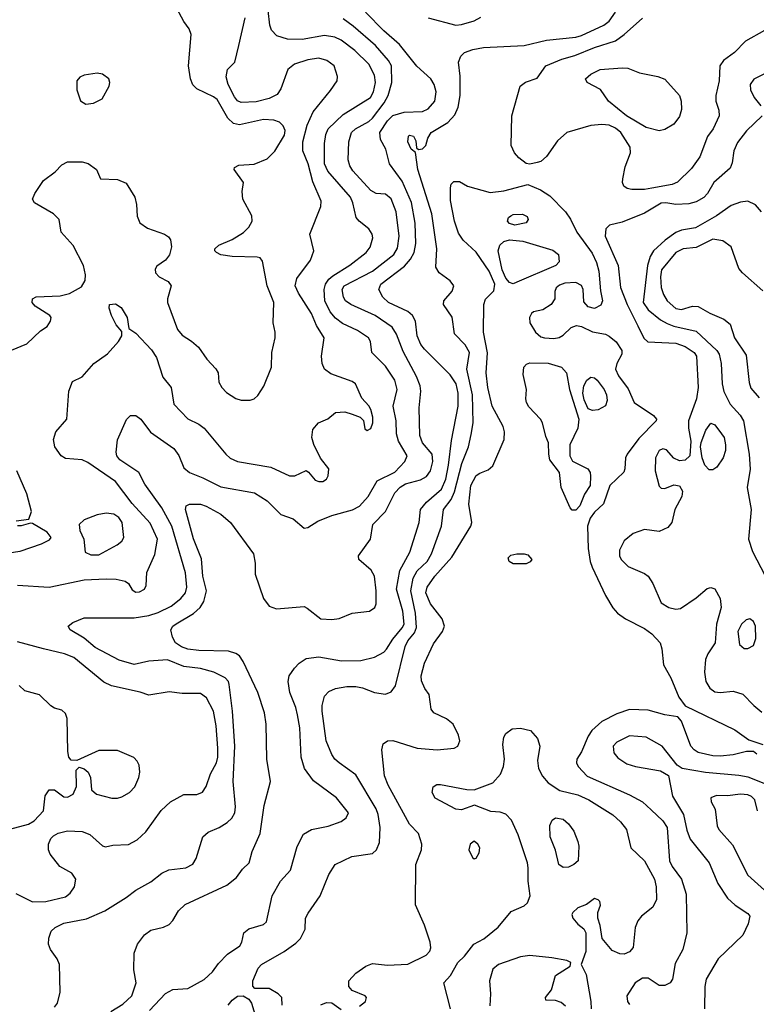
# Model space of a CAD drawing. Extents: x 1173029 to 1307123, y 522559 to 678521.
# Tile 393 of 623: x 1276457 to 1280440, y 575659 to 580985. Entities that reach past the tile are written whole.
import ezdxf

# ---------------------------------------------------------------- set-up
doc = ezdxf.new("R2010")
doc.units = 0

msp = doc.modelspace()

# ---------------------------------------------------------------- linework, layer by layer
at = {"layer": '0CON10XD'}
for points in [[(1276412.9, 579197.1), (1276495, 579231.4), (1276568.3, 579301.7), (1276605, 579326.2), (1276623.8, 579355), (1276626.7, 579375), (1276620, 579385), (1276540, 579435), (1276524.4, 579455), (1276526.2, 579475), (1276545, 579485.7), (1276675, 579490.9), (1276725, 579503.8), (1276790.2, 579539.8), (1276810.6, 579575), (1276813.1, 579605), (1276802.2, 579655), (1276745, 579764.2), (1276681.2, 579835), (1276670, 579905), (1276640, 579935), (1276536.2, 579995), (1276526, 580015), (1276537.5, 580045), (1276585.8, 580115), (1276648.6, 580161.4), (1276685, 580200), (1276715, 580216), (1276795, 580217.1), (1276826.8, 580206.8), (1276872.5, 580175), (1276893.6, 580123.6), (1276985, 580120), (1277031.7, 580101.7), (1277078.6, 580025), (1277087.8, 579985), (1277091.7, 579921.7), (1277106.3, 579886.3), (1277146.9, 579856.9), (1277238.8, 579825), (1277260.9, 579810.9), (1277272, 579795), (1277277.3, 579757.3), (1277266.8, 579713.2), (1277245.7, 579684.3), (1277197.7, 579652.3), (1277188.8, 579635), (1277191.2, 579615), (1277210, 579595), (1277259.4, 579569.4), (1277275.8, 579545.8), (1277255.6, 579475), (1277255.5, 579455), (1277309.3, 579309.3), (1277335, 579278.2), (1277386.5, 579246.5), (1277423.5, 579213.5), (1277468.9, 579148.9), (1277517.4, 579097.4), (1277529.2, 579075), (1277534.2, 579025), (1277549.2, 578995), (1277575, 578968.1), (1277625, 578935.6), (1277655, 578926.9), (1277703, 578927), (1277725, 578934.3), (1277745, 578951.4), (1277777.2, 579002.8), (1277817.5, 579105), (1277820.8, 579185), (1277837.8, 579265), (1277837.8, 579295), (1277826.9, 579345), (1277830.4, 579455), (1277794.6, 579545), (1277768.8, 579678.8), (1277756.1, 579696.1), (1277740.7, 579700.7), (1277605, 579703.6), (1277545, 579713.6), (1277520, 579725), (1277511.4, 579735), (1277511.9, 579745), (1277534, 579765), (1277605, 579795.7), (1277666.8, 579833.2), (1277695, 579862), (1277714.3, 579895), (1277712.5, 579925), (1277664, 580015), (1277660, 580055), (1277667.5, 580105), (1277616.7, 580175), (1277617.5, 580185), (1277641.7, 580198.3), (1277725, 580204), (1277795, 580233.1), (1277836.9, 580273.1), (1277888.9, 580361.1), (1277892.7, 580385), (1277881.9, 580411.9), (1277860.7, 580430.7), (1277831.5, 580441.5), (1277775, 580444.7), (1277645, 580417.2), (1277613.1, 580423.1), (1277583, 580453), (1277525, 580552.7), (1277505, 580567.9), (1277415, 580610.6), (1277392.4, 580632.4), (1277379.5, 580665), (1277369.1, 580735), (1277383.1, 580905), (1277372.9, 580935), (1277343.3, 580975), (1277306.7, 581045)], [(1276445, 577925.4), (1276615, 577916), (1276805, 577954.7), (1276925, 577960), (1276978.5, 577958.5), (1277027, 577947), (1277044.6, 577934.6), (1277065, 577900.8), (1277085, 577888.1), (1277105, 577890.6), (1277131.2, 577905), (1277140, 577925), (1277143.8, 577995), (1277187.4, 578092.6), (1277202.2, 578175), (1277161.2, 578261.2), (1277065, 578368.8), (1276975, 578486.4), (1276825, 578590), (1276795, 578604.4), (1276705, 578611.4), (1276680, 578625), (1276646.9, 578675), (1276639.4, 578715), (1276651.4, 578755), (1276711.4, 578825), (1276722.5, 578975), (1276742.7, 579027.3), (1276795, 579052.9), (1276856.7, 579125), (1276932.2, 579177.8), (1276991.1, 579245), (1277008.8, 579275), (1277008.3, 579298.3), (1276978.6, 579335), (1276952.9, 579385), (1276941.2, 579425), (1276942.5, 579445), (1276975, 579447.5), (1277005, 579428), (1277037.5, 579375), (1277047.5, 579315), (1277085, 579288.8), (1277168.5, 579198.5), (1277197, 579157), (1277231.1, 579051.1), (1277275.8, 578995), (1277289.2, 578905), (1277365, 578825.7), (1277425, 578797.5), (1277455, 578775.5), (1277571.1, 578635), (1277595, 578613.9), (1277635, 578594.7), (1277815, 578563.8), (1277915, 578518.1), (1277945, 578517.5), (1278005, 578545.8), (1278018.3, 578538.3), (1278054.3, 578494.3), (1278075, 578486.2), (1278095, 578486.7), (1278115, 578500), (1278125, 578517.5), (1278127.5, 578555), (1278083, 578613), (1278047.1, 578687.1), (1278036.2, 578725), (1278042.3, 578767.7), (1278073.3, 578805), (1278123.6, 578826.4), (1278165, 578860), (1278215, 578863.8), (1278255, 578852), (1278297.5, 578835), (1278315, 578817.5), (1278322.5, 578772.5), (1278335, 578762.5), (1278355, 578773.8), (1278366.5, 578805), (1278366.4, 578835), (1278355, 578876.7), (1278345, 578896.2), (1278307.2, 578937.2), (1278272, 579015), (1278255, 579027.1), (1278138.7, 579068.7), (1278104.2, 579095), (1278091.9, 579125), (1278087.9, 579165), (1278103.8, 579265), (1278061, 579331), (1278035.2, 579395.2), (1277963.8, 579505), (1277947.1, 579545), (1277955.5, 579585), (1278029.4, 579685), (1278048.1, 579735), (1278026, 579825), (1278084.4, 579975), (1278086.4, 580003.6), (1278041.3, 580108.7), (1278016.2, 580206.2), (1277987.3, 580275), (1277987.5, 580325), (1278010.9, 580415), (1278043.4, 580486.6), (1278137.9, 580602.1), (1278173.3, 580655), (1278175, 580677.5), (1278156.7, 580735), (1278117.5, 580765), (1278075, 580777.5), (1278015, 580767.5), (1277942, 580745), (1277906.9, 580715), (1277868.6, 580611.4), (1277849.2, 580580.8), (1277805, 580558.5), (1277735, 580540.3), (1277655, 580536.7), (1277635, 580545.4), (1277617.4, 580567.4), (1277584.5, 580635.5), (1277573.6, 580676.4), (1277580, 580715), (1277620.8, 580755), (1277641.8, 580845), (1277675.4, 580995.4)], [(1276645, 575642.7), (1276661.1, 575665), (1276674.7, 575725), (1276670.9, 575875), (1276660, 575905), (1276622.5, 575955), (1276612.5, 575985), (1276613.6, 576016.4), (1276627.1, 576055), (1276647.5, 576075), (1276695, 576098.5), (1276817.9, 576122.1), (1276916.2, 576165), (1277033.2, 576236.8), (1277085, 576275.7), (1277165, 576320.6), (1277225, 576368.5), (1277262.9, 576387.1), (1277355, 576397.1), (1277392.7, 576417.3), (1277411.5, 576448.5), (1277447.5, 576565), (1277475, 576590), (1277534.6, 576615.4), (1277577.9, 576642.1), (1277603.5, 576666.5), (1277619.6, 576695), (1277623.7, 576726.3), (1277611.8, 576865), (1277619.7, 577055), (1277608.1, 577245), (1277589.6, 577389.6), (1277585, 577406), (1277567.5, 577425), (1277506.2, 577456.2), (1277435.2, 577475.2), (1277345, 577486.9), (1277255, 577522.2), (1277155, 577514.6), (1277075, 577497.9), (1276995, 577520), (1276865, 577588.8), (1276805, 577640), (1276729.2, 577685), (1276719.2, 577705), (1276744.2, 577725), (1276805, 577749.7), (1277075, 577750.3), (1277155, 577762.4), (1277205, 577778.6), (1277275, 577813.4), (1277328.8, 577855), (1277353.3, 577885), (1277360.3, 577915), (1277353.3, 577993.3), (1277279.8, 578245), (1277224.8, 578344.8), (1277132.4, 578472.4), (1277100, 578535), (1276998.5, 578605), (1276982.7, 578625), (1276977.5, 578645), (1276985, 578713.3), (1277035, 578822), (1277055, 578843.3), (1277085, 578844.5), (1277111.5, 578825), (1277163.3, 578753.3), (1277290, 578665), (1277316.9, 578626.9), (1277345, 578561.2), (1277375, 578535.6), (1277447.4, 578507.4), (1277545, 578457.8), (1277726, 578426), (1277795, 578382.9), (1277868.2, 578308.2), (1277935.8, 578285), (1277995, 578233.8), (1278015, 578238), (1278068.1, 578271.9), (1278145, 578303.3), (1278256.1, 578333.9), (1278295, 578353.8), (1278340.4, 578405), (1278389.6, 578490.4), (1278485, 578537.3), (1278540, 578595), (1278551.5, 578625), (1278505.3, 578705), (1278494, 578745), (1278492.7, 578815), (1278476.9, 578895), (1278497.5, 578985), (1278484.6, 579035), (1278435, 579111.8), (1278361.4, 579185), (1278354.2, 579245), (1278342.5, 579265), (1278284.1, 579304.1), (1278201.5, 579341.5), (1278165, 579370.4), (1278135, 579404.6), (1278106.2, 579465), (1278103.3, 579525), (1278110, 579555), (1278128.2, 579581.8), (1278149.9, 579600.1), (1278242.5, 579657.5), (1278330.5, 579725), (1278352.5, 579755), (1278365.5, 579805), (1278362.5, 579825), (1278345, 579853.1), (1278292.2, 579895), (1278276.5, 579915), (1278258.9, 579995), (1278245.4, 580025), (1278122.8, 580165), (1278105.8, 580205), (1278104.7, 580315), (1278112.4, 580365), (1278125.2, 580394.8), (1278205, 580471.8), (1278353.8, 580565), (1278369.7, 580595), (1278381.1, 580645), (1278375, 580685.7), (1278343.8, 580745), (1278269.1, 580819.1), (1278194.8, 580874.8), (1278161.2, 580891.2), (1278105, 580899.7), (1277985, 580878.6), (1277905, 580879.1), (1277847.4, 580897.4), (1277818.1, 580928.1), (1277809.1, 580955), (1277800.3, 581035)], [(1276949.3, 575620.7), (1277015, 575659.1), (1277062.9, 575705), (1277085.7, 575775), (1277074.3, 575845), (1277075.8, 575935.8), (1277094.4, 575985), (1277131.5, 576035), (1277165, 576060), (1277235, 576077.1), (1277265, 576090.9), (1277285, 576113.1), (1277315.2, 576164.8), (1277351.5, 576198.5), (1277576.4, 576303.6), (1277628.1, 576345), (1277660.6, 576389.4), (1277697.5, 576425), (1277714, 576485), (1277757.4, 576582.6), (1277779.5, 576735), (1277812.2, 576865), (1277792.9, 576985), (1277789.5, 577175), (1277780.8, 577235), (1277743.9, 577345), (1277664.2, 577514.2), (1277645, 577543.1), (1277625, 577557.5), (1277585, 577569.3), (1277425, 577572.6), (1277365, 577580), (1277331.8, 577591.8), (1277298.8, 577615), (1277282.2, 577645), (1277274.4, 577685), (1277285.3, 577704.7), (1277303.1, 577716.9), (1277396.9, 577773.1), (1277432.3, 577805), (1277452.2, 577837.8), (1277465.9, 577895), (1277446.8, 577975), (1277439.3, 578069.3), (1277396.6, 578176.6), (1277352.9, 578335), (1277357.5, 578355), (1277375, 578364.4), (1277435, 578364.6), (1277464.2, 578354.2), (1277545, 578310.5), (1277596.7, 578265), (1277720.6, 578095), (1277730, 578045), (1277730, 577985), (1277775.8, 577855), (1277805, 577811.8), (1277845, 577797.9), (1277995, 577811.2), (1278011.4, 577801.4), (1278084.5, 577744.5), (1278145, 577740), (1278185, 577746.7), (1278255.4, 577774.6), (1278347.5, 577785), (1278377.1, 577805), (1278384.4, 577825.6), (1278383.8, 577895), (1278374.6, 577975), (1278357.4, 578007.4), (1278290, 578065), (1278289.2, 578085), (1278354.4, 578175), (1278365.7, 578255), (1278435, 578324.4), (1278486, 578425), (1278514, 578456), (1278542.7, 578475), (1278624.2, 578495.8), (1278655.7, 578514.3), (1278678.8, 578545), (1278690.8, 578595), (1278686.4, 578635), (1278635, 578695.6), (1278619.7, 578735), (1278617.2, 578885), (1278626.7, 578975), (1278621.8, 579005), (1278601.9, 579055), (1278530.4, 579190.4), (1278494.8, 579284.8), (1278471, 579321), (1278378.5, 579385), (1278246.7, 579445), (1278218.1, 579465), (1278207.5, 579485), (1278200, 579525), (1278210.4, 579545), (1278365, 579625.2), (1278479.4, 579715), (1278499.9, 579750.1), (1278508.3, 579815), (1278492.6, 579945), (1278465, 580015.6), (1278435, 580040.9), (1278385, 580045.5), (1278355, 580060.9), (1278257.7, 580167.7), (1278241.5, 580195), (1278232.9, 580227.1), (1278236.9, 580325), (1278250.4, 580375), (1278272.7, 580395), (1278345, 580434.7), (1278365, 580451.8), (1278427.4, 580535), (1278450, 580575), (1278469.7, 580645), (1278467.9, 580735), (1278451.9, 580765), (1278380.6, 580845), (1278260.7, 580950.7), (1278205, 580990.5)], [(1277157.9, 575625), (1277245, 575717.3), (1277285, 575738.5), (1277365, 575744.5), (1277455, 575792.9), (1277499.2, 575835), (1277530.9, 575879.1), (1277580.3, 575929.7), (1277646.2, 575975), (1277658, 575995), (1277668.8, 576045), (1277696.4, 576066.4), (1277775, 576090), (1277792, 576105), (1277821.4, 576245), (1277867.5, 576325), (1277921.1, 576385), (1277957.1, 576512.9), (1277991.1, 576578.9), (1278034.6, 576605.4), (1278125, 576622.9), (1278195, 576647.1), (1278222.4, 576667.6), (1278234.2, 576695), (1278170, 576775), (1278045, 576866.9), (1277996.4, 576935), (1277977.9, 576995), (1277971.1, 577155), (1277959.3, 577225), (1277950.4, 577265), (1277918.2, 577345), (1277907.8, 577405), (1277914.4, 577435), (1277943, 577477), (1277968.1, 577505), (1278005, 577529.5), (1278075, 577538.5), (1278197.6, 577517.6), (1278302, 577518), (1278375, 577537.5), (1278425, 577563.5), (1278440.6, 577579.4), (1278474.2, 577635), (1278525.8, 577695), (1278535.2, 577715), (1278529.4, 577785), (1278493.5, 577905), (1278511.6, 578005), (1278566.2, 578105), (1278617.1, 578265), (1278624.2, 578335), (1278656.1, 578375), (1278737.3, 578445), (1278761, 578499), (1278774.8, 578574.8), (1278791.1, 578708.9), (1278828.2, 578895), (1278828.4, 578965), (1278817.1, 579015), (1278785, 579063.3), (1278645, 579202.1), (1278625, 579228.8), (1278605.7, 579275), (1278596.2, 579355), (1278581.2, 579385), (1278555, 579405.8), (1278451.5, 579455), (1278420.9, 579485), (1278399.2, 579525), (1278408.9, 579555), (1278537.5, 579652.5), (1278570.1, 579689.9), (1278589.2, 579725), (1278598.6, 579775), (1278595.7, 579885), (1278575.5, 579995.5), (1278525, 580111.5), (1278456.1, 580206.1), (1278436.7, 580285), (1278407.1, 580337.1), (1278404.2, 580375), (1278445, 580438.9), (1278475, 580466.4), (1278535, 580485.3), (1278635, 580487.7), (1278665, 580503.8), (1278702.1, 580545), (1278708.5, 580595), (1278697.7, 580635), (1278680, 580665), (1278603.8, 580733.8), (1278510.4, 580850.4), (1278425, 580924.6), (1278326.4, 581025)], [(1277875.5, 575655), (1277874.4, 575695), (1277855, 575716.4), (1277805, 575744.5), (1277727.5, 575745), (1277717.7, 575757.7), (1277717.1, 575785), (1277746.4, 575855), (1277764.5, 575875), (1277886.7, 575945), (1277950.2, 575989.8), (1277974.5, 576015.5), (1278000.8, 576065), (1278002.9, 576125), (1278017.4, 576152.6), (1278081.9, 576245), (1278128.7, 576361.3), (1278162.5, 576415), (1278252.3, 576457.7), (1278364.6, 576475.4), (1278385.6, 576495), (1278402.9, 576535), (1278405.3, 576615), (1278395.3, 576685), (1278385, 576715.7), (1278275, 576900), (1278184.2, 576965), (1278161.4, 576985), (1278145, 577010), (1278114, 577084), (1278091.5, 577245), (1278092.1, 577275), (1278104.4, 577325), (1278128.3, 577351.7), (1278165, 577367.3), (1278225, 577377.6), (1278275, 577378.6), (1278310.3, 577370.3), (1278375, 577346.2), (1278435, 577336.9), (1278465, 577349.1), (1278488.7, 577381.3), (1278540.7, 577595), (1278555.8, 577625), (1278592, 577668), (1278603.1, 577696.9), (1278597.4, 577775), (1278572.1, 577895), (1278585.2, 577965), (1278605.6, 578004.4), (1278660, 578055), (1278684.3, 578095), (1278738.2, 578245), (1278748.5, 578335), (1278789.8, 578390.2), (1278808.2, 578431.8), (1278848, 578585), (1278884.2, 578675), (1278898.4, 578741.6), (1278908, 578805), (1278904.8, 578955), (1278874.8, 579095.2), (1278889.2, 579185), (1278865, 579225.6), (1278808, 579285), (1278795.5, 579375.5), (1278748, 579445), (1278750, 579465), (1278795, 579516.2), (1278804.2, 579545), (1278785, 579572.5), (1278725.7, 579615), (1278706.3, 579646.3), (1278711.8, 579745), (1278684.8, 579934.8), (1278609.7, 580175), (1278597.5, 580267.5), (1278573.8, 580285), (1278556.2, 580325), (1278560, 580355), (1278565, 580360), (1278585.8, 580355.8), (1278599.3, 580329.3), (1278602.5, 580292.5), (1278612.5, 580282.5), (1278635, 580286.7), (1278653.8, 580305), (1278663.8, 580345), (1278682.5, 580375), (1278771.7, 580428.3), (1278809.4, 580470.6), (1278827.7, 580512.3), (1278838.7, 580575), (1278839.4, 580679.4), (1278830, 580755), (1278843, 580787), (1278862.4, 580807.6), (1278906.3, 580823.7), (1278965, 580835.4), (1279185, 580846.1), (1279304.7, 580875.3), (1279465, 580890.3), (1279495, 580899.2), (1279614.7, 580955.3), (1279645, 580977.5), (1279678.2, 581025)], [(1278665.9, 580995.9), (1278815, 580956.2), (1278845, 580958.8), (1278915, 580979.6), (1278950.8, 580999.2)], [(1279835, 580066.2), (1279766.5, 580066.5), (1279741.8, 580071.8), (1279724.4, 580085), (1279716.4, 580105), (1279717.7, 580125), (1279730.4, 580189.6), (1279759.2, 580265), (1279758.5, 580295), (1279707.3, 580375), (1279678.8, 580398.8), (1279645, 580415.2), (1279605, 580419), (1279545, 580413.3), (1279414.6, 580375.4), (1279365, 580330), (1279305, 580244.5), (1279275, 580218.9), (1279255, 580212.2), (1279215, 580204.4), (1279195, 580207.3), (1279155, 580237.7), (1279131.8, 580265), (1279114.6, 580305), (1279118.9, 580465), (1279163.9, 580626.1), (1279192.3, 580647.7), (1279255, 580668.8), (1279302, 580735), (1279389.2, 580770.8), (1279459.2, 580790.8), (1279565, 580835.3), (1279678.7, 580871.3), (1279726.4, 580905), (1279825, 580992.7)], [(1280485, 580927.1), (1280381.8, 580868.2), (1280322.4, 580807.6), (1280263.1, 580765), (1280243.3, 580735), (1280238.5, 580655), (1280220.5, 580575), (1280221.5, 580545), (1280237.8, 580495), (1280239.4, 580465), (1280206.7, 580395), (1280176.9, 580353.1), (1280135, 580242.5), (1280089.1, 580180.9), (1280014.2, 580105.8), (1279985, 580093.7), (1279875, 580074.4), (1279835, 580066.2)], [(1279915, 580384.2), (1279845, 580401.5), (1279738.9, 580465), (1279641.1, 580545), (1279598, 580608), (1279524.6, 580644.6), (1279516.2, 580665), (1279545, 580690), (1279595, 580715.8), (1279715, 580725.6), (1279745, 580722.5), (1279808.5, 580698.5), (1279908.1, 580678.1), (1279945, 580664.3), (1280025.4, 580575.4), (1280034.4, 580545), (1280035, 580500), (1280025, 580461.2), (1279995, 580420), (1279945, 580392), (1279915, 580384.2)], [(1276815, 580528.6), (1276855, 580534.2), (1276902.7, 580557.3), (1276940, 580625), (1276944.2, 580645), (1276938.6, 580665), (1276905, 580690.6), (1276875, 580695.6), (1276805, 580685.6), (1276781.2, 580675), (1276765.6, 580654.4), (1276765.6, 580605), (1276785.5, 580545.5), (1276815, 580528.6)], [(1280485, 580692.4), (1280426.6, 580663.4), (1280407.8, 580635), (1280409.4, 580605), (1280429.2, 580565), (1280465, 580520)], [(1280471.1, 580465), (1280386.9, 580383.1), (1280339, 580321), (1280318.9, 580275), (1280309.5, 580210.5), (1280298.1, 580181.9), (1280210.6, 580105), (1280176.9, 580045), (1280156.6, 580023.4), (1280115, 579999.1), (1280075, 579988.5), (1280005, 579986.1), (1279950, 579995), (1279925, 579992.9), (1279835, 579937.8), (1279715, 579890), (1279645.6, 579874.4), (1279625.5, 579854.5), (1279622.3, 579815), (1279693.3, 579655), (1279705, 579536), (1279741.6, 579445), (1279799, 579329), (1279832.4, 579262.4), (1279852.8, 579242.8), (1280005, 579234.7), (1280055, 579216.9), (1280104.5, 579185), (1280116.1, 579165), (1280126.1, 578995), (1280117.1, 578935), (1280073.8, 578815), (1280073.3, 578775), (1280086.2, 578705), (1280080, 578625), (1280055, 578602.5), (1280025, 578598.6), (1279993.8, 578613.8), (1279955, 578658), (1279935, 578664.3), (1279915, 578654.4), (1279895.3, 578614.7), (1279893.9, 578545), (1279915, 578461.2), (1279925, 578451.2), (1279945, 578448.8), (1279995, 578469.2), (1280024.2, 578464.2), (1280041.4, 578435), (1280036.9, 578405), (1279999.2, 578335), (1279982.7, 578265), (1279962.2, 578237.8), (1279915, 578216.1), (1279835, 578226.5), (1279774, 578205), (1279725, 578166), (1279699.4, 578115), (1279699.4, 578085), (1279708.6, 578065), (1279748, 578028), (1279835, 577989.4), (1279855, 577974.2), (1279881.4, 577935), (1279925, 577830), (1279967.5, 577805), (1280005, 577795.7), (1280030.3, 577799.7), (1280115, 577858), (1280175, 577908), (1280195, 577914), (1280216.7, 577906.7), (1280243.9, 577853.9), (1280249.6, 577805), (1280225.2, 577715), (1280218.3, 577615), (1280177.2, 577555), (1280166.2, 577525), (1280159.7, 577455), (1280168, 577405), (1280188.5, 577368.5), (1280215, 577348.5), (1280245, 577345.6), (1280315, 577352.9), (1280367, 577337), (1280426.7, 577275), (1280469.8, 577239.8)], [(1278653.6, 577885), (1278660.6, 577915), (1278701.5, 577975), (1278792.7, 578077.3), (1278896.9, 578245), (1278902.5, 578265), (1278885.8, 578365), (1278896.7, 578465), (1278925, 578518.6), (1278945, 578532.9), (1278990.2, 578549.8), (1279015, 578572.5), (1279076, 578715), (1279077.7, 578755), (1279070.4, 578785), (1279011.1, 578895), (1278988.6, 578995), (1278980, 579075), (1278986.7, 579183.3), (1278965.2, 579295), (1278965.9, 579444.1), (1278976.4, 579473.6), (1279021, 579519), (1279025.6, 579555), (1278995.3, 579625), (1278925, 579727.5), (1278855, 579792.5), (1278830.4, 579830.4), (1278808.7, 579895), (1278787.1, 580007.1), (1278787.1, 580075), (1278790.8, 580095), (1278805, 580109.2), (1278835, 580109.2), (1278878.8, 580085), (1279001.2, 580051.2), (1279075, 580059.1), (1279203.8, 580093.8), (1279272.9, 580065), (1279322.9, 580032.9), (1279408.1, 579945), (1279435.4, 579905.4), (1279469.6, 579835), (1279551.7, 579721.7), (1279575, 579671.4), (1279588.3, 579625), (1279597.6, 579517.6), (1279608.2, 579465), (1279599.6, 579440.4), (1279565, 579423.3), (1279531.2, 579431.2), (1279508.1, 579458.1), (1279503.6, 579525), (1279495, 579548.1), (1279465, 579563.8), (1279405, 579559.2), (1279375, 579548.9), (1279356.9, 579535), (1279350.5, 579515), (1279350, 579475), (1279331.1, 579445), (1279285, 579416.2), (1279235.6, 579404.4), (1279224.3, 579395.7), (1279214.3, 579375), (1279215.6, 579345), (1279245.7, 579295), (1279275, 579270), (1279295, 579263.6), (1279345, 579260.9), (1279373.4, 579266.6), (1279395, 579279.1), (1279439.1, 579320.9), (1279468.6, 579331.4), (1279495, 579326.2), (1279555, 579296.2), (1279625, 579284.2), (1279645, 579272.9), (1279682.1, 579242.1), (1279712.9, 579195), (1279712.3, 579175), (1279685.2, 579124.8), (1279679.4, 579095), (1279695, 579058.2), (1279747.6, 578987.6), (1279780, 578915), (1279883.7, 578843.7), (1279900.8, 578825), (1279899.2, 578815), (1279805, 578719.4), (1279741.5, 578635), (1279732.5, 578615), (1279729.5, 578555), (1279723.3, 578536.7), (1279648.7, 578465), (1279612.9, 578367.1), (1279565, 578320.8), (1279542, 578288), (1279527.9, 578245), (1279530.9, 578125), (1279542, 578055), (1279553.2, 578023.2), (1279625, 577870), (1279663.9, 577803.9), (1279689.2, 577775), (1279732, 577745), (1279835, 577691.5), (1279875, 577663.5), (1279920, 577615), (1279928.9, 577581.1), (1279938.1, 577495), (1279977.5, 577425), (1280020.6, 577320.6), (1280055, 577273.8), (1280324, 577144), (1280399.4, 577089.4), (1280475, 577064.2)], [(1280467.5, 579945), (1280435, 579984.2), (1280395, 580003.1), (1280355, 579997.5), (1280305, 579979.2), (1280225.6, 579924.4), (1280111.5, 579858.5), (1280035, 579845.9), (1280005, 579834.7), (1279947.4, 579792.6), (1279884.8, 579735.2), (1279866.6, 579703.4), (1279851, 579655), (1279828.6, 579455), (1279855.8, 579415.8), (1279922.2, 579362.2), (1279958.2, 579341.8), (1279995, 579327.6), (1280115, 579300.4), (1280226.7, 579195), (1280238.4, 579175), (1280249.3, 579125), (1280254.7, 579015), (1280263.8, 578973.8), (1280298.9, 578905), (1280352.7, 578845), (1280370.6, 578815), (1280401.2, 578635), (1280407.1, 578552.9), (1280390, 578455), (1280411.7, 578335), (1280398.1, 578175), (1280418.7, 578108.7), (1280487.6, 577977.6)], [(1279135, 579874.2), (1279105, 579882), (1279094.5, 579894.5), (1279100.8, 579915), (1279112, 579925), (1279125, 579931.4), (1279175, 579933.8), (1279200.5, 579920.5), (1279205.8, 579904.2), (1279195, 579886.7), (1279135, 579874.2)], [(1279125, 579556.9), (1279105, 579563.8), (1279085, 579587.7), (1279065, 579632.2), (1279044.7, 579735.3), (1279054, 579766), (1279074.7, 579785.3), (1279105.4, 579794.6), (1279177.1, 579787.1), (1279339.3, 579739.3), (1279371.2, 579715), (1279374, 579675), (1279356, 579655), (1279145, 579564.6), (1279125, 579556.9)], [(1280475, 579518.5), (1280365.4, 579615), (1280345, 579640), (1280305, 579756.5), (1280258.9, 579788.9), (1280205, 579798.8), (1280115, 579752.5), (1280043.8, 579745), (1280005.6, 579725), (1279928, 579632), (1279921.6, 579595), (1279925.7, 579535.7), (1279938.3, 579498.3), (1279958.5, 579465), (1280005, 579422.8), (1280035, 579417.6), (1280095, 579435.4), (1280125, 579434.1), (1280188.5, 579398.5), (1280265.3, 579365.3), (1280298.3, 579338.3), (1280322.7, 579265), (1280385, 579171.2), (1280402.4, 579022.4), (1280411.2, 578991.2), (1280455, 578940)], [(1279465, 578331.9), (1279445, 578332.5), (1279432.9, 578345), (1279384, 578455), (1279376.2, 578535), (1279324.2, 578605), (1279317.5, 578635), (1279316.1, 578696.1), (1279301.2, 578731.2), (1279283.3, 578805), (1279272.2, 578825), (1279210.7, 578890.7), (1279197.8, 578915), (1279193.3, 578935), (1279197.5, 578985), (1279180, 579065), (1279183.7, 579106.3), (1279197.4, 579122.6), (1279215, 579129.5), (1279315, 579126.6), (1279385.9, 579105.9), (1279414.4, 579075), (1279430, 578985), (1279480.8, 578825), (1279474.2, 578775), (1279432, 578685), (1279431.9, 578625), (1279446.9, 578596.9), (1279528.8, 578555), (1279540.8, 578535), (1279544.3, 578515), (1279541.9, 578465), (1279511.6, 578418.4), (1279485, 578355.7), (1279465, 578331.9)], [(1279555, 578871.4), (1279530.9, 578880.9), (1279508.3, 578928.3), (1279501.9, 578965), (1279506.7, 579005), (1279522.9, 579035), (1279545, 579050.6), (1279565, 579047.8), (1279579.1, 579035), (1279617.8, 578985), (1279630.6, 578955), (1279632.9, 578925), (1279625, 578896.7), (1279585, 578874.3), (1279555, 578871.4)], [(1280185, 578550), (1280162, 578575), (1280147.5, 578615), (1280138.8, 578675), (1280141.2, 578698.8), (1280167.1, 578765), (1280195, 578802), (1280215, 578794), (1280252.5, 578745), (1280265.6, 578725), (1280274.3, 578685), (1280274.3, 578655), (1280261.4, 578615), (1280225.8, 578565), (1280205, 578550.8), (1280185, 578550)], [(1276437.5, 578275), (1276506.7, 578283.3), (1276520, 578325), (1276495, 578421.2), (1276441.1, 578545)], [(1276840.7, 578090.7), (1276885, 578090.8), (1276984.5, 578145), (1277008.2, 578165), (1277020, 578185), (1277011.3, 578265), (1276992.8, 578292.8), (1276965, 578311.2), (1276924.6, 578315.4), (1276875, 578306.5), (1276805, 578280), (1276778.6, 578255), (1276781.2, 578221.2), (1276804.2, 578175), (1276810, 578105), (1276840.7, 578090.7)], [(1276398.3, 578101.7), (1276459.3, 578110.7), (1276575, 578149.2), (1276618.3, 578171.7), (1276627.5, 578185), (1276605, 578213.3), (1276525, 578260), (1276515, 578262.5), (1276465, 578247.5), (1276445, 578247.5)], [(1279195, 578041.2), (1279125, 578042), (1279103.3, 578055), (1279097.5, 578075), (1279112.3, 578087.7), (1279145, 578096.2), (1279185, 578096.2), (1279205, 578090), (1279226.7, 578065), (1279217.3, 578052.7), (1279195, 578041.2)], [(1278295, 575648.8), (1278326.7, 575675), (1278331.2, 575695), (1278325.6, 575705.6), (1278255, 575734), (1278235.8, 575755), (1278236.9, 575785), (1278275, 575827.1), (1278328.8, 575865), (1278365, 575878.9), (1278445, 575870), (1278555, 575875.6), (1278655, 575924.3), (1278674.4, 575945.6), (1278679.2, 575965), (1278675.8, 575995), (1278645, 576087.5), (1278597.7, 576197.7), (1278598.9, 576415), (1278630, 576495), (1278630.8, 576525), (1278613.2, 576583.2), (1278565, 576634.2), (1278543.3, 576673.3), (1278449.2, 576845), (1278428.9, 576895), (1278414.5, 577035.5), (1278422, 577068), (1278445, 577084.3), (1278475, 577085.6), (1278605.4, 577045.4), (1278713.7, 577036.3), (1278805.8, 577044.2), (1278826.7, 577055), (1278836.2, 577085), (1278828.8, 577115), (1278800, 577175), (1278765, 577202.5), (1278696.7, 577235), (1278681.2, 577255), (1278671.2, 577335), (1278647.9, 577367.9), (1278629.4, 577409.4), (1278628.2, 577435), (1278645.6, 577505), (1278695, 577608), (1278743.1, 577675), (1278754.4, 577705), (1278741.9, 577745), (1278678, 577825), (1278653.6, 577885)], [(1280395, 577583.8), (1280425, 577600), (1280437.3, 577637.3), (1280436, 577705), (1280425, 577730), (1280405, 577744), (1280385, 577738), (1280360, 577715), (1280340.8, 577675), (1280348.8, 577605), (1280374.1, 577584.1), (1280395, 577583.8)], [(1276435, 576259.1), (1276525, 576213.5), (1276597.5, 576215), (1276705, 576240.6), (1276729.4, 576260.6), (1276752.5, 576295), (1276760, 576335), (1276738.1, 576368.1), (1276674, 576405), (1276620.9, 576470.9), (1276612.5, 576495), (1276612.5, 576525), (1276624.4, 576555), (1276638.9, 576571.1), (1276664.6, 576585.4), (1276715, 576597.5), (1276795, 576592.9), (1276836.6, 576576.6), (1276905, 576516.7), (1276920.7, 576510.7), (1276960.5, 576519.5), (1277045, 576524), (1277091.7, 576548.3), (1277138.3, 576591.7), (1277221.9, 576708.1), (1277272.5, 576755), (1277345, 576794.4), (1277415, 576794.4), (1277445, 576805.7), (1277465, 576837.1), (1277488.2, 576905), (1277520, 576965), (1277528.2, 576995), (1277528.6, 577045), (1277518.7, 577165), (1277503.8, 577245), (1277466.8, 577316.8), (1277435, 577340.4), (1277335, 577340.9), (1277265, 577349.5), (1277155, 577330.6), (1277107.4, 577347.4), (1276952.2, 577382.2), (1276910.9, 577400.9), (1276749.4, 577535), (1276698, 577555), (1276585, 577582.4), (1276445, 577620)], [(1276403.6, 576606.4), (1276505, 576633.8), (1276535, 576652.1), (1276585.5, 576705), (1276595, 576787.5), (1276615, 576818.8), (1276645, 576818.8), (1276695, 576780.8), (1276715, 576778.6), (1276746.2, 576795), (1276763.6, 576836.4), (1276762.5, 576925), (1276778.3, 576941.7), (1276805, 576932.5), (1276826.7, 576915), (1276840, 576885), (1276845, 576820), (1276872.5, 576795), (1276954.5, 576774.5), (1276985, 576774.5), (1277008.9, 576781.1), (1277050, 576805), (1277079.2, 576835), (1277100.8, 576885), (1277106.9, 576915), (1277102.2, 576952.2), (1277092.5, 576975), (1277074.5, 576994.5), (1276985, 577031.1), (1276885, 577031.4), (1276765, 576977.5), (1276735, 576980), (1276722.5, 576995), (1276717, 577027), (1276714, 577205), (1276705, 577232.5), (1276685, 577250), (1276645, 577260), (1276625, 577273.3), (1276563.6, 577333.6), (1276483.9, 577353.9), (1276453.6, 577383.6)], [(1280442.5, 577012.5), (1280425.6, 577025.6), (1280387, 577027), (1280315, 577008.2), (1280245, 577000.9), (1280205, 577003.5), (1280125, 577021.4), (1280103.3, 577035), (1280086.9, 577055), (1280035, 577190), (1280015, 577214), (1279945, 577224.5), (1279855, 577250.5), (1279755, 577253.8), (1279685, 577230), (1279605, 577188.2), (1279550.3, 577139.7), (1279530.6, 577109.4), (1279495.2, 577024.8), (1279469.5, 576985), (1279467.8, 576965), (1279476.7, 576945), (1279525, 576892.5), (1279755, 576791.5), (1279823.8, 576753.8), (1279871.2, 576711.2), (1279935, 576651.5), (1279958.3, 576615), (1279970.7, 576435), (1279984.4, 576404.4), (1280035.2, 576335.2), (1280060.4, 576255), (1280064.4, 576045.6), (1280042.7, 575955), (1280001.1, 575878.9), (1279986.9, 575795), (1279975, 575775.7), (1279945, 575761.2), (1279915, 575760.9), (1279855, 575801.1), (1279825, 575800.9), (1279784.4, 575775), (1279740.6, 575705), (1279743.1, 575675), (1279755, 575658)], [(1278786.5, 575635), (1278750.8, 575775), (1278785.9, 575814.1), (1278825.8, 575884.2), (1278861.3, 575918.7), (1278912.9, 575985), (1278967.2, 576012.8), (1279045, 576077.1), (1279115, 576160.8), (1279185, 576192), (1279203, 576207), (1279216.7, 576245), (1279206.5, 576325), (1279206.3, 576396.3), (1279202.2, 576425), (1279153.1, 576575), (1279116.7, 576655), (1279085, 576687.5), (1279055, 576698), (1279005, 576702.5), (1278915.7, 576735.7), (1278845, 576710.6), (1278815, 576714.3), (1278703.9, 576773.9), (1278688, 576805), (1278693.3, 576835), (1278712.7, 576847.3), (1278732.3, 576847.7), (1278875, 576820.6), (1278915, 576819.4), (1279015, 576857.1), (1279056.2, 576903.8), (1279073.6, 576945), (1279078.2, 576985), (1279068.5, 577065), (1279075, 577103.3), (1279085, 577123.8), (1279120.3, 577149.7), (1279165, 577153.1), (1279219.4, 577139.4), (1279256.3, 577096.3), (1279268.9, 577055), (1279257.4, 576977.4), (1279262.7, 576935), (1279283.5, 576893.5), (1279315, 576857.3), (1279377.5, 576815), (1279475, 576791.3), (1279535.3, 576765.3), (1279663.8, 576683.8), (1279706.1, 576646.1), (1279738.1, 576605), (1279762.2, 576505), (1279835, 576435.7), (1279888.8, 576335), (1279899.1, 576295), (1279899.5, 576225), (1279881.4, 576185), (1279820, 576135), (1279799.5, 576110.5), (1279785.8, 576074.2), (1279773.6, 575966.4), (1279755, 575942.5), (1279725, 575930), (1279701.7, 575931.7), (1279660.6, 575950.6), (1279606.7, 576015), (1279596.2, 576085), (1279583.8, 576125), (1279583.8, 576155), (1279596.7, 576195), (1279593.3, 576215), (1279585, 576223.3), (1279565, 576231.2), (1279521.2, 576198.8), (1279475, 576181.4), (1279447.1, 576155), (1279441.9, 576145), (1279447.1, 576125), (1279475, 576092), (1279507.7, 576067.7), (1279518.8, 576045), (1279518.8, 575945), (1279492.5, 575875), (1279520.4, 575820.4), (1279544.5, 575674.5), (1279547.1, 575635)], [(1280554.4, 576825), (1280396.9, 576886.9), (1280345, 576897.5), (1280165, 576912.4), (1280040, 576935), (1280013, 576953), (1279930.8, 577055), (1279845, 577103.6), (1279755, 577111.8), (1279685, 577076.4), (1279666.7, 577055), (1279670, 577020), (1279691.4, 576991.4), (1279740.5, 576960.5), (1279786.2, 576946.2), (1279921.2, 576921.2), (1279965, 576897.5), (1279986.2, 576785), (1280045.8, 576685.8), (1280065, 576601.2), (1280083.1, 576553.1), (1280185.5, 576425), (1280232.4, 576312.4), (1280285, 576232.5), (1280325.3, 576195.3), (1280395, 576149.4), (1280405.7, 576135), (1280396.9, 576095), (1280366.5, 576033.5), (1280234.7, 575905.3), (1280168.5, 575795), (1280160.9, 575755), (1280160, 575635)], [(1280446.8, 576705), (1280432.7, 576765), (1280415, 576783.8), (1280395, 576792.7), (1280355, 576795.9), (1280285, 576787.3), (1280225, 576788.9), (1280193.8, 576775), (1280196.2, 576755), (1280218, 576715), (1280228.6, 576625), (1280237.1, 576605), (1280310.8, 576520.8), (1280395, 576357.5), (1280485, 576276.5)], [(1279395, 576398.6), (1279371.4, 576415), (1279353.6, 576493.6), (1279325.6, 576565), (1279323.2, 576626.8), (1279335.7, 576654.3), (1279355, 576667.5), (1279395, 576660), (1279425, 576634.3), (1279452.5, 576595), (1279475, 576540), (1279480, 576515), (1279476.7, 576435), (1279453.3, 576415), (1279425, 576401.4), (1279395, 576398.6)], [(1278915, 576446.7), (1278925, 576450), (1278941.3, 576478.7), (1278944.4, 576505), (1278935, 576525.8), (1278915, 576540.8), (1278892.5, 576525), (1278885.7, 576495), (1278905, 576453.3), (1278915, 576446.7)], [(1279409.1, 575649.1), (1279385, 575668.9), (1279355, 575678.9), (1279301.2, 575681.2), (1279300, 575695), (1279332, 575738), (1279355, 575814.2), (1279433.3, 575865), (1279437.5, 575885), (1279415.7, 575895.7), (1279335, 575910.6), (1279215, 575922.7), (1279165, 575916.2), (1279046.7, 575875), (1279015, 575848.8), (1278997.5, 575785), (1279003.5, 575715), (1278998.9, 575651.1)], [(1277584, 575655), (1277605, 575682), (1277635, 575702.5), (1277665, 575704), (1277695.9, 575685.9), (1277710, 575665), (1277728.8, 575605)], [(1278085, 575655.8), (1278115, 575669.2), (1278145, 575666), (1278195, 575630)]]:
    msp.add_lwpolyline(points, dxfattribs=at)

doc.saveas('drawing.dxf')
